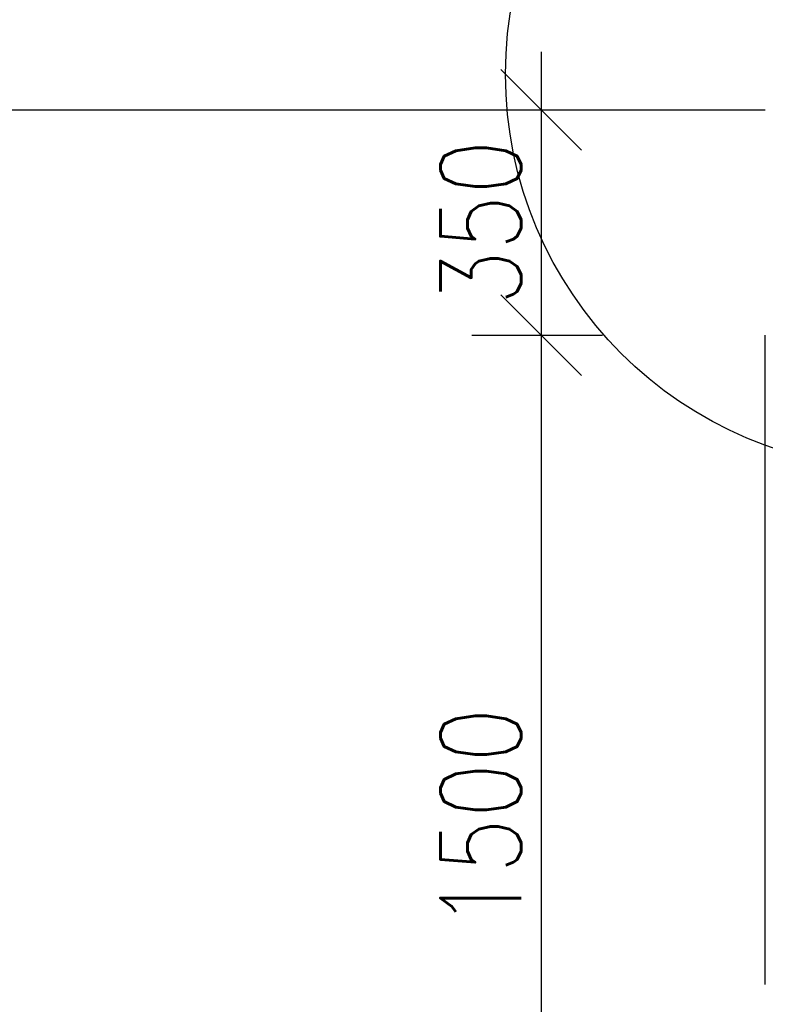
# Model space of a CAD drawing. Header units: millimetres. Extents: x -637441 to -130928, y -380379 to -53767.
# Tile 315 of 390: x -338930 to -337772, y -153921 to -152392. Entities that reach past the tile are written whole.
import ezdxf

# ---------------------------------------------------------------- set-up
doc = ezdxf.new("R2010")
doc.units = ezdxf.units.MM
doc.header["$LTSCALE"] = 10
doc.layers.add('CKKOTY', color=7, linetype='Continuous', lineweight=25)
doc.layers.add('CKTEXTY_MALE', color=7, linetype='Continuous', lineweight=25)
doc.layers.add('SLABĚ', color=7, linetype='Continuous')
doc.layers.add('ZDIVO', color=6, linetype='Continuous')
doc.styles.get("Standard").update_dxf_attribs({"font": 'simplex.shx', "width": 0.8})
doc.dimstyles.new('normální', dxfattribs={"dimscale": 50, "dimtxt": 2.5, "dimasz": 2.5, "dimexe": 1.768, "dimexo": 5, "dimtad": 1, "dimrnd": 1, "dimtxsty": 'Standard', "dimblk1": 'OBLIQUE', "dimblk2": 'OBLIQUE', "dimsah": 1, "dimcen": 2.5, "dimdle": 1.8, "dimadec": 0, "dimazin": 0, "dimtfac": 1, "dimtix": 1, "dimtmove": 2, "dimatfit": 3, "dimfxl": 1, "dimarcsym": 0})

# ---------------------------------------------------------------- blocks, each defined once
blk = doc.blocks.new('_OBLIQUE')
at = {"color": 0, "linetype": 'ByBlock'}
blk.add_line((-0.5, -0.5), (0.5, 0.5), dxfattribs=at)
blk = doc.blocks.new('*D1264')
at = {"layer": 'CKKOTY', "color": 0, "lineweight": -2}
for p, q in [((-338120.1, -152441.7), (-338120.1, -152971.7)), ((-338228, -152531.7), (-338208.5, -152531.7)), ((-338228, -152881.7), (-338208.5, -152881.7))]:
    blk.add_line(p, q, dxfattribs=at)
at = {"layer": 'DEFPOINTS', "color": 0}
for p in [(-337978, -152531.7), (-338120.1, -152881.7), (-337978, -152881.7)]:
    blk.add_point(p, dxfattribs=at)
at = {"layer": 'CKKOTY', "color": 0, "lineweight": -2, "xscale": 125, "yscale": 125, "zscale": 125}
for p, rotation in [((-338120.1, -152531.7), 90), ((-338120.1, -152881.7), 270)]:
    blk.add_blockref('_OBLIQUE', p, dxfattribs=dict(at, rotation=rotation))
at = {"layer": 'CKKOTY', "color": 0, "insert": (-338213.9, -152706.7), "char_height": 125, "attachment_point": 5, "rotation": 90}
blk.add_mtext('350', dxfattribs=at)
blk = doc.blocks.new('*D1265')
at = {"layer": 'CKKOTY', "color": 0, "lineweight": -2}
for p, q in [((-338120.1, -152791.7), (-338120.1, -154471.7)), ((-338228, -152881.7), (-338208.5, -152881.7)), ((-338228, -154381.7), (-338208.5, -154381.7))]:
    blk.add_line(p, q, dxfattribs=at)
at = {"layer": 'DEFPOINTS', "color": 0}
for p in [(-337978, -152881.7), (-338120.1, -154381.7), (-337978, -154381.7)]:
    blk.add_point(p, dxfattribs=at)
at = {"layer": 'CKKOTY', "color": 0, "lineweight": -2, "xscale": 125, "yscale": 125, "zscale": 125}
for p, rotation in [((-338120.1, -152881.7), 90), ((-338120.1, -154381.7), 270)]:
    blk.add_blockref('_OBLIQUE', p, dxfattribs=dict(at, rotation=rotation))
at = {"layer": 'CKKOTY', "color": 0, "insert": (-338213.9, -153631.7), "char_height": 125, "attachment_point": 5, "rotation": 90}
blk.add_mtext('1500', dxfattribs=at)

msp = doc.modelspace()

# ---------------------------------------------------------------- linework, layer by layer
at = {"layer": 'CKKOTY'}
msp.add_line((-338227.974, -152881.715), (-338024.997, -152881.715), dxfattribs=at)
at = {"layer": 'CKTEXTY_MALE', "color": 7}
msp.add_circle((-337561.835, -152476.154), 613.638, dxfattribs=at)
at = {"layer": 'SLABĚ'}
msp.add_line((-337772.102, -153890.242), (-337772.102, -152881.715), dxfattribs=at)
at = {"layer": 'ZDIVO'}
msp.add_line((-344672.102, -152531.715), (-337772.102, -152531.715), dxfattribs=at)

# ---------------------------------------------------------------- dimensions: what is measured, and where the dimension line sits
at = {"layer": 'CKKOTY'}
for base, p1, p2, picture, middle in [((-338120.136, -152881.715), (-337977.974, -152531.715), (-337977.974, -152881.715), '*D1264', (-338213.886, -152706.715)), ((-338120.136, -154381.715), (-337977.974, -152881.715), (-337977.974, -154381.715), '*D1265', (-338213.886, -153631.715))]:
    dim = msp.add_linear_dim(base=base, p1=p1, p2=p2, angle=90, dimstyle='normální', dxfattribs=at)
    dim.commit()
    dim.dimension.update_dxf_attribs({"geometry": picture, "text_midpoint": middle})

doc.saveas('drawing.dxf')
